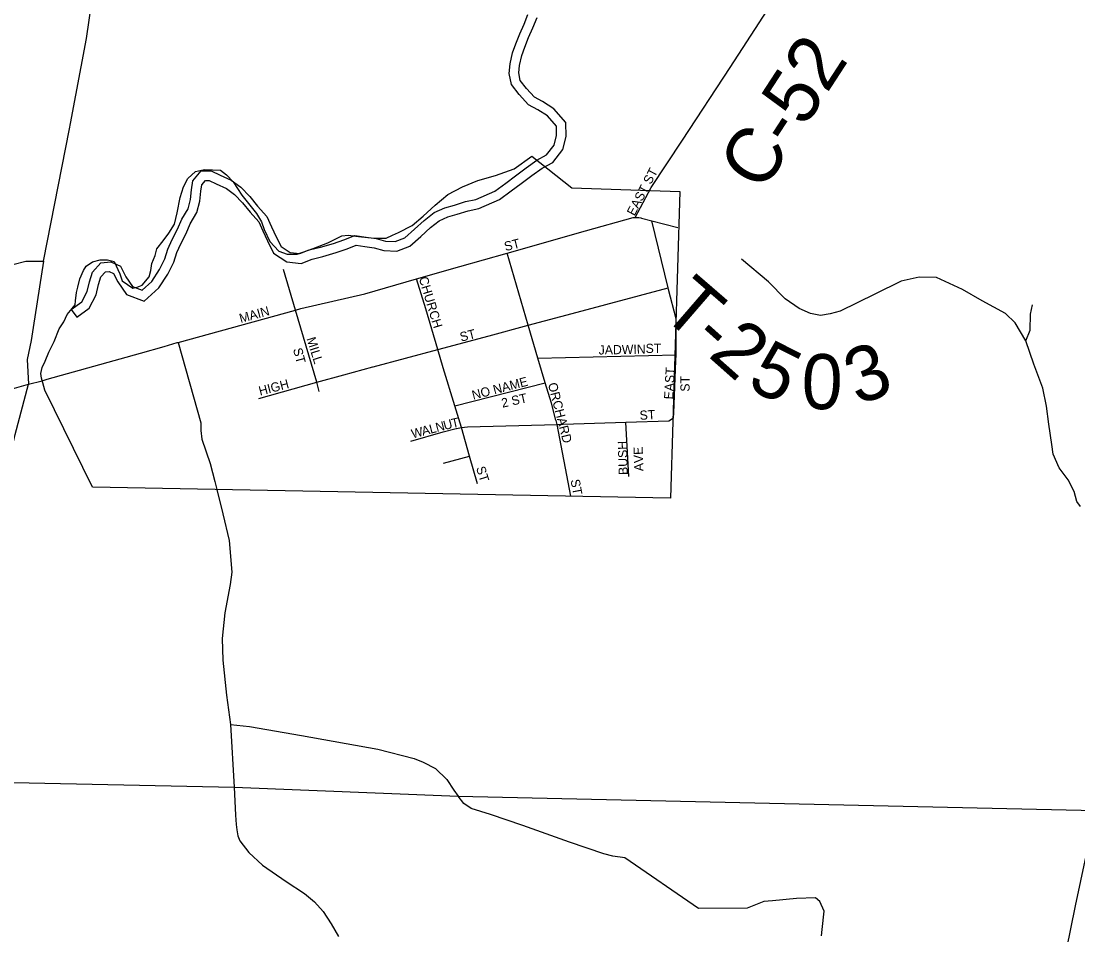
# Model space of a CAD drawing. Extents: x -22 to 431, y -18 to 160.
# Drawn here: x 323.745 to 324.836, y 156.71 to 157.654 of the extents above; entities that cross this region are included whole.
import ezdxf

# ---------------------------------------------------------------- set-up
doc = ezdxf.new("R2010")
doc.units = 0
for name, color, linetype in [('GM_X_Adjacent_County_Text', 7, 'Continuous'), ('GM_X_City_Street', 7, 'Continuous'), ('GM_X_City_Street_Text', 7, 'Continuous'), ('GM_X_Corporation_Text', 7, 'Continuous'), ('GM_X_County_ROW', 7, 'Continuous'), ('GM_X_County_Subdivision_Text', 7, 'Continuous'), ('GM_X_Major_River_Text', 7, 'Continuous'), ('GM_X_Minor_River_Text', 7, 'Continuous'), ('GM_X_Rail_Line', 7, 'Continuous'), ('GM_X_Section_Text', 7, 'Continuous'), ('GM_X_Township_Subdivision_Text', 7, 'Continuous')]:
    doc.layers.add(name, color=color, linetype=linetype)

msp = doc.modelspace()

# ---------------------------------------------------------------- linework, layer by layer
at = {"layer": 'GM_X_Adjacent_County_Text'}
for points in [[(324.3958, 157.4818), (324.4281, 157.5307), (324.4773, 157.6059), (324.5242, 157.6788), (324.5388, 157.7002), (324.5517, 157.7122), (324.6596, 157.8015), (324.6726, 157.8169), (324.6802, 157.8305), (324.6873, 157.8432), (324.6964, 157.8715), (324.6975, 157.8768)], [(323.5664, 157.2207), (323.5739, 157.2234), (323.6231, 157.241), (323.729, 157.2718), (323.7529, 157.2787)]]:
    msp.add_lwpolyline(points, dxfattribs=at)
at = {"layer": 'GM_X_County_ROW'}
for points in [[(323.7953, 157.5424), (323.7963, 157.5478), (323.8129, 157.6357), (323.8229, 157.7046), (323.8287, 157.7494), (323.8265, 157.9339), (323.8257, 157.9766), (323.8257, 158.0173), (323.8284, 158.1199), (323.8305, 158.1675), (323.833, 158.2241), (323.836, 158.2947), (323.8399, 158.355), (323.8428, 158.4074)], [(323.7686, 157.4059), (323.7953, 157.5424)], [(323.7001, 157.3927), (323.7096, 157.3954), (323.7502, 157.4059), (323.7686, 157.4059)], [(323.7686, 157.4059), (323.7686, 157.4059), (323.7579, 157.3374)], [(323.7579, 157.3374), (323.7557, 157.3238), (323.7516, 157.3042), (323.7529, 157.2787)], [(323.7721, 157.2839), (323.8684, 157.3107), (323.8929, 157.3176), (323.9065, 157.3217)], [(323.9065, 157.3217), (323.9073, 157.322), (323.9307, 157.2389), (323.931, 157.231), (323.9319, 157.2219), (323.9404, 157.1968), (323.9452, 157.1785)], [(323.5305, 156.8719), (323.5342, 156.8871), (323.5432, 156.9098), (323.5546, 156.9331), (323.5716, 156.9568), (323.592, 156.9786), (323.6286, 157.0104), (323.6494, 157.0332), (323.6684, 157.056), (323.6845, 157.0787), (323.6984, 157.1028), (323.7111, 157.129), (323.7265, 157.1712), (323.7343, 157.2057), (323.7391, 157.2267), (323.7529, 157.2787)], [(323.7529, 157.2787), (323.767, 157.2824), (323.7721, 157.2839)], [(323.9452, 157.1785), (323.9474, 157.1702), (323.9534, 157.145), (323.96, 157.1174), (323.9628, 157.0846), (323.9611, 157.0721), (323.9555, 157.0427), (323.9527, 157.0161), (323.9535, 156.9938), (323.9573, 156.9578), (323.9615, 156.9274), (323.9653, 156.8628)], [(323.9653, 156.8628), (323.9667, 156.834), (323.9674, 156.8241), (323.968, 156.8186), (323.9691, 156.8125), (323.971, 156.8073), (323.9804, 156.7954), (323.9946, 156.7824), (324.019, 156.7655), (324.0378, 156.7529), (324.0483, 156.7444), (324.057, 156.7343), (324.0654, 156.7216), (324.073, 156.7085)]]:
    msp.add_lwpolyline(points, dxfattribs=at)
at = {"layer": 'GM_X_County_Subdivision_Text'}
msp.add_lwpolyline([(323.7672, 157.2962), (323.7701, 157.3026), (323.7741, 157.312), (323.7795, 157.3228), (323.7845, 157.3358), (323.7896, 157.3433), (323.7928, 157.3506), (323.7982, 157.357), (323.8011, 157.3606), (323.8015, 157.365), (323.8025, 157.3736), (323.804, 157.379), (323.8058, 157.3877), (323.8098, 157.3963), (323.8126, 157.4006), (323.8191, 157.405), (323.8271, 157.4071), (323.8346, 157.4071), (323.8415, 157.4053), (323.8472, 157.3927), (323.8498, 157.3855), (323.8606, 157.3779), (323.8653, 157.379), (323.8703, 157.3812), (323.8775, 157.3895), (323.8793, 157.3963), (323.8804, 157.4035), (323.8836, 157.4115), (323.8854, 157.4187), (323.8919, 157.4268), (323.8978, 157.4347), (323.9037, 157.4439), (323.9064, 157.4557), (323.9096, 157.4714), (323.9129, 157.4826), (323.9175, 157.4911), (323.9254, 157.4983), (323.9346, 157.5003), (323.951, 157.4997), (323.9575, 157.4951), (323.9641, 157.4878), (323.9733, 157.4741), (323.9884, 157.455), (323.9936, 157.4465), (323.9962, 157.4386), (324.0022, 157.4262), (324.0113, 157.4163), (324.0199, 157.413), (324.0304, 157.413), (324.0468, 157.419), (324.0619, 157.4249), (324.0763, 157.4321), (324.0829, 157.4327), (324.0934, 157.4314), (324.1098, 157.4294), (324.1222, 157.4294), (324.1288, 157.4327), (324.1347, 157.4354), (324.1491, 157.4426), (324.1603, 157.4524), (324.1728, 157.4636), (324.1859, 157.4747), (324.201, 157.4826), (324.2167, 157.4891), (324.2351, 157.4944), (324.2541, 157.501), (324.2725, 157.5141), (324.3139, 157.4814), (324.4251, 157.4776), (324.4155, 157.1611), (323.819, 157.1724), (323.77, 157.2727), (323.7676, 157.2801), (323.7664, 157.2849), (323.7658, 157.29)], close=True, dxfattribs=at)
at = {"layer": 'GM_X_Major_River_Text'}
for p, q in [((323.5305, 156.8719), (323.9653, 156.8628)), ((323.9653, 156.8628), (324.1966, 156.8535)), ((324.1966, 156.8535), (324.8545, 156.8387))]:
    msp.add_line(p, q, dxfattribs=at)
at = {"layer": 'GM_X_Minor_River_Text'}
for points in [[(324.8386, 157.1526), (324.8351, 157.1578), (324.8321, 157.1681), (324.8259, 157.1802), (324.8169, 157.1926), (324.8105, 157.2066), (324.809, 157.2167), (324.8062, 157.2377), (324.8038, 157.2561), (324.8, 157.2748), (324.7907, 157.2994), (324.7824, 157.3237), (324.7712, 157.342), (324.7615, 157.3517), (324.7372, 157.3648), (324.7171, 157.3764), (324.6903, 157.3888), (324.6723, 157.3892), (324.6538, 157.3851), (324.6264, 157.3719), (324.5908, 157.3541), (324.5804, 157.3514), (324.5705, 157.3498), (324.5601, 157.3517), (324.5484, 157.357), (324.534, 157.3669), (324.5167, 157.3845), (324.4887, 157.408)], [(324.7824, 157.3237), (324.7867, 157.3346), (324.7872, 157.351), (324.7893, 157.3608)], [(323.9615, 156.9274), (323.9809, 156.9254), (324.0349, 156.9161), (324.1135, 156.902), (324.1511, 156.8923), (324.1604, 156.8885), (324.1729, 156.8821), (324.1848, 156.8708), (324.1918, 156.8596), (324.1966, 156.8535)], [(324.5715, 156.7092), (324.5721, 156.7159), (324.5743, 156.7347), (324.5696, 156.7449), (324.5651, 156.7484), (324.5455, 156.748), (324.5208, 156.7456), (324.512, 156.7447), (324.4946, 156.738), (324.4445, 156.7376), (324.3683, 156.7897), (324.356, 156.7917), (324.3469, 156.794), (324.3113, 156.8061), (324.2633, 156.8231), (324.2299, 156.8346), (324.2097, 156.8408), (324.2023, 156.8458), (324.1966, 156.8535)]]:
    msp.add_lwpolyline(points, dxfattribs=at)
at = {"layer": 'GM_X_Rail_Line'}
msp.add_lwpolyline([(324.3433, 154.668), (324.3433, 154.668), (324.6003, 155.3703), (324.7007, 155.6534), (324.7133, 155.6889), (324.7311, 155.7403), (324.7457, 155.7986), (324.7593, 155.8776), (324.768, 155.9509), (324.7709, 156.0621), (324.777, 156.2373), (324.7801, 156.3386), (324.7887, 156.4438), (324.7946, 156.5315), (324.8063, 156.6063), (324.8335, 156.7402), (324.8545, 156.8387)], dxfattribs=at)
at = {"layer": 'GM_X_Section_Text'}
for points in [[(324.3792, 157.4509), (324.3958, 157.4818)], [(323.9073, 157.322), (324.0285, 157.3552), (324.0341, 157.3568), (324.1, 157.372), (324.1536, 157.3875), (324.1981, 157.4004), (324.2469, 157.4142), (324.328, 157.4371), (324.3769, 157.451), (324.3792, 157.4509), (324.3829, 157.4509), (324.3849, 157.4504), (324.3856, 157.4502)], [(324.3856, 157.4502), (324.3964, 157.4474), (324.4232, 157.4406)], [(324.4187, 157.244), (324.4191, 157.2489), (324.4212, 157.3034), (324.4213, 157.3091), (324.4214, 157.3462), (324.4134, 157.3767), (324.4131, 157.3782), (324.3964, 157.4474)], [(324.2974, 157.2415), (324.2927, 157.2591), (324.2864, 157.2802), (324.2788, 157.3057), (324.2687, 157.3396), (324.2469, 157.4142)], [(324.0531, 157.2714), (324.0504, 157.2808), (324.0285, 157.3552), (324.0161, 157.3973)], [(324.2163, 157.1759), (324.2082, 157.2046), (324.1998, 157.2341), (324.193, 157.2565), (324.181, 157.2957), (324.1755, 157.3146), (324.1632, 157.3565), (324.1536, 157.3875)], [(324.1084, 157.2966), (324.1087, 157.2967), (324.1755, 157.3146), (324.2286, 157.3288), (324.2687, 157.3396), (324.3191, 157.3531), (324.4131, 157.3782)], [(324.2788, 157.3057), (324.4213, 157.3091)], [(323.9908, 157.2642), (324.0504, 157.2808), (324.0783, 157.2885), (324.1084, 157.2966)], [(324.193, 157.2565), (324.2864, 157.2802)], [(324.1948, 157.233), (324.1998, 157.2341), (324.206, 157.2348), (324.2986, 157.2372), (324.3049, 157.2374), (324.3695, 157.2395), (324.4137, 157.241), (324.4187, 157.244)], [(324.3128, 157.1631), (324.2986, 157.2372), (324.2975, 157.2414), (324.2974, 157.2415)], [(324.1477, 157.2199), (324.181, 157.2297), (324.1944, 157.2329), (324.1948, 157.233)], [(324.3727, 157.1835), (324.3695, 157.2395)], [(324.1814, 157.1972), (324.2082, 157.2046)]]:
    msp.add_lwpolyline(points, dxfattribs=at)
at = {"layer": 'GM_X_Township_Subdivision_Text'}
msp.add_line((323.7971, 157.3558), (323.803, 157.3479), dxfattribs=at)
for points in [[(323.7971, 157.3558), (323.808, 157.3638), (323.8136, 157.3745), (323.8158, 157.3844), (323.8191, 157.3946), (323.8277, 157.4042), (323.8379, 157.4051), (323.8478, 157.4006), (323.8536, 157.3897), (323.8604, 157.3795), (323.8703, 157.3759), (323.8801, 157.3847), (323.8883, 157.3973), (323.8938, 157.4083), (323.8968, 157.4182), (323.9012, 157.4281), (323.9068, 157.4387), (323.9113, 157.449), (323.9176, 157.4597), (323.9201, 157.4696), (323.9212, 157.4794), (323.9226, 157.4889), (323.9312, 157.4989), (323.9414, 157.499), (323.9509, 157.4945), (323.9623, 157.4893), (323.9722, 157.4822), (323.9814, 157.4725), (323.9894, 157.4627), (323.9989, 157.4518), (324.0039, 157.4413), (324.0086, 157.4311), (324.0136, 157.4209), (324.0231, 157.4146), (324.0329, 157.4136), (324.0427, 157.4174), (324.0544, 157.4202), (324.0676, 157.4241), (324.0785, 157.4277), (324.0898, 157.4323), (324.1016, 157.4306), (324.1118, 157.4292), (324.1213, 157.4266), (324.1315, 157.426), (324.1413, 157.4298), (324.1514, 157.4387), (324.1615, 157.4479), (324.1717, 157.4559), (324.1826, 157.461), (324.1928, 157.4637), (324.2041, 157.4673), (324.2146, 157.4696), (324.2342, 157.4782), (324.2455, 157.4863), (324.2556, 157.4939), (324.2665, 157.502), (324.2778, 157.5101), (324.2876, 157.5155), (324.2954, 157.5254), (324.298, 157.5357), (324.2979, 157.5452), (324.2887, 157.5557), (324.2785, 157.562), (324.269, 157.5672), (324.2594, 157.5777), (324.2514, 157.5882), (324.249, 157.5996), (324.2501, 157.6094), (324.2526, 157.6208), (324.2559, 157.6303), (324.26, 157.6406), (324.2645, 157.6505), (324.2685, 157.6604)], [(323.803, 157.3479), (323.8157, 157.3573), (323.8229, 157.3711), (323.8253, 157.3818), (323.8278, 157.3896), (323.8324, 157.3947), (323.8362, 157.3951), (323.8407, 157.393), (323.8451, 157.3846), (323.8541, 157.3714), (323.8725, 157.3646), (323.8876, 157.3782), (323.8968, 157.3923), (323.903, 157.4047), (323.906, 157.4148), (323.9101, 157.4238), (323.9157, 157.4345), (323.92, 157.4445), (323.9268, 157.4559), (323.9298, 157.4678), (323.9309, 157.4782), (323.9319, 157.4846), (323.9358, 157.4891), (323.9393, 157.4891), (323.9468, 157.4856), (323.9574, 157.4808), (323.9657, 157.4748), (323.974, 157.466), (323.9819, 157.4564), (323.9906, 157.4464), (323.995, 157.4371), (323.9997, 157.4269), (324.0059, 157.4142), (324.0196, 157.4051), (324.0343, 157.4035), (324.0457, 157.408), (324.0569, 157.4107), (324.0705, 157.4148), (324.0819, 157.4184), (324.0911, 157.4222), (324.1002, 157.4208), (324.1098, 157.4195), (324.1196, 157.4169), (324.133, 157.416), (324.1464, 157.4213), (324.1579, 157.4313), (324.1679, 157.4404), (324.1768, 157.4475), (324.1859, 157.4517), (324.1955, 157.4543), (324.2066, 157.4578), (324.2177, 157.4603), (324.2391, 157.4696), (324.2513, 157.4783), (324.2615, 157.4861), (324.2723, 157.4941), (324.283, 157.5018), (324.294, 157.5078), (324.3044, 157.521), (324.3078, 157.5345), (324.3077, 157.5489), (324.2952, 157.5632), (324.2834, 157.5705), (324.2751, 157.575), (324.267, 157.584), (324.2606, 157.5924), (324.259, 157.6001), (324.2598, 157.6078), (324.2621, 157.6181), (324.2652, 157.6269), (324.2691, 157.6368), (324.2735, 157.6466), (324.2779, 157.6572)], [(323.803, 157.3479), (323.8157, 157.3573), (323.8229, 157.3711), (323.8253, 157.3818), (323.8278, 157.3896), (323.8324, 157.3947), (323.8362, 157.3951), (323.8407, 157.393), (323.8451, 157.3846), (323.8541, 157.3714), (323.8725, 157.3646), (323.8876, 157.3782), (323.8968, 157.3923), (323.903, 157.4047), (323.906, 157.4148), (323.9101, 157.4238), (323.9157, 157.4345), (323.92, 157.4445), (323.9268, 157.4559), (323.9298, 157.4678), (323.9309, 157.4782), (323.9319, 157.4846), (323.9358, 157.4891), (323.9393, 157.4891), (323.9468, 157.4856), (323.9574, 157.4808), (323.9657, 157.4748), (323.974, 157.466), (323.9819, 157.4564), (323.9906, 157.4464), (323.995, 157.4371), (323.9997, 157.4269), (324.0059, 157.4142), (324.0196, 157.4051), (324.0343, 157.4035), (324.0457, 157.408), (324.0569, 157.4107), (324.0705, 157.4148), (324.0819, 157.4184), (324.0911, 157.4222), (324.1002, 157.4208), (324.1098, 157.4195), (324.1196, 157.4169), (324.133, 157.416), (324.1464, 157.4213), (324.1579, 157.4313), (324.1679, 157.4404), (324.1768, 157.4475), (324.1859, 157.4517), (324.1955, 157.4543), (324.2066, 157.4578), (324.2177, 157.4603), (324.2391, 157.4696), (324.2513, 157.4783), (324.2615, 157.4861), (324.2723, 157.4941), (324.283, 157.5018), (324.294, 157.5078), (324.3044, 157.521), (324.3078, 157.5345), (324.3077, 157.5489), (324.2952, 157.5632), (324.2834, 157.5705), (324.2751, 157.575), (324.267, 157.584), (324.2606, 157.5924), (324.259, 157.6001), (324.2598, 157.6078), (324.2621, 157.6181), (324.2652, 157.6269), (324.2691, 157.6368), (324.2735, 157.6466), (324.2779, 157.6572)]]:
    msp.add_lwpolyline(points, dxfattribs=at)

# ---------------------------------------------------------------- texts
at = {"layer": 'GM_X_City_Street'}
msp.add_text('C-52', height=0.05682, rotation=56.9761, dxfattribs=at).set_placement((324.5102, 157.4756))
at = {"layer": 'GM_X_City_Street_Text'}
for s, rotation, p in [('T', 319.1568, (324.4038, 157.3514)), ('-', 318.2002, (324.4358, 157.3238)), ('2', 318.3968, (324.4534, 157.3081)), ('5', 333.3411, (324.4929, 157.2758)), ('3', 20.5869, (324.6087, 157.2566)), ('0', 358.4776, (324.5503, 157.2536))]:
    msp.add_text(s, height=0.0568, rotation=rotation, dxfattribs=at).set_placement(p)
at = {"layer": 'GM_X_Corporation_Text'}
for s, rotation, p in [('EAST ST', 62.4858, (324.3784, 157.4519)), ('ST', 14.0362, (324.2453, 157.4161)), ('CHURCH', 286.6083, (324.1557, 157.3883)), ('MAIN', 15.5247, (323.972, 157.3419)), ('ST', 14.0362, (324.1995, 157.3227)), ('MILL', 287.3515, (324.0398, 157.3258)), ('JADWIN', 1.0803, (324.3415, 157.3094)), ('ST', 0, (324.3899, 157.3111)), ('ST', 284.9378, (324.0259, 157.3149)), ('EAST', 86.7313, (324.4183, 157.2629)), ('NO NAME', 14.4709, (324.212, 157.2627)), ('ST', 90, (324.4353, 157.2711)), ('HIGH', 14.8275, (323.992, 157.2669)), ('ORCHARD', 284.4461, (324.289, 157.2791)), ('2 ST', 12.5258, (324.2422, 157.2545)), ('ST', 3.5746, (324.384, 157.2419)), ('U', 14.6935, (324.1825, 157.2314)), ('T', 12.4192, (324.1905, 157.2335)), ('W', 14.6969, (324.1495, 157.2227)), ('A', 14.6829, (324.16, 157.2255)), ('L', 14.6965, (324.168, 157.2276)), ('N', 14.6935, (324.1745, 157.2293)), ('BUSH', 91.5474, (324.3716, 157.1852)), ('AVE', 91.9739, (324.3877, 157.1891)), ('ST', 287.3568, (324.2148, 157.1924)), ('ST', 280.6267, (324.3124, 157.1798))]:
    msp.add_text(s, height=0.00947, rotation=rotation, dxfattribs=at).set_placement(p)

doc.saveas('drawing.dxf')
